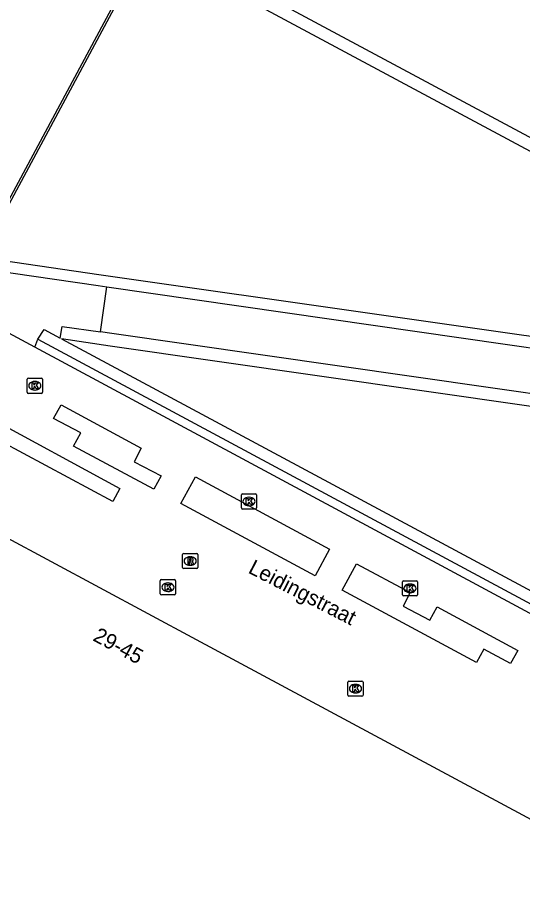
# Model space of a CAD drawing. Extents: x 159489 to 160304, y 383826 to 384530.
# Drawn here: x 159735.7 to 159768.9, y 384278.1 to 384334.8 of the extents above; entities that cross this region are included whole.
import ezdxf

# ---------------------------------------------------------------- set-up
doc = ezdxf.new("R2010")
doc.units = 0
for name, color, linetype in [('IMGEO_Kolk', 7, 'Continuous'), ('IMGEO_Openbare_ruimte_label', 7, 'Continuous'), ('IMGEO_Pand', 7, 'Continuous'), ('IMGEO_Pand_nummerreeks', 7, 'Continuous'), ('IMGEO_Pand_overbouw', 7, 'Continuous'), ('IMGEO_Rioolput', 7, 'Continuous'), ('IMGEO_Terreindeel_open', 7, 'Continuous'), ('IMGEO_Voetpad_gesloten', 7, 'Continuous'), ('IMGEO_Voetpad_halfverhard', 7, 'Continuous'), ('IMGEO_Voetpad_open', 7, 'Continuous')]:
    doc.layers.add(name, color=color, linetype=linetype)

msp = doc.modelspace()

# ---------------------------------------------------------------- linework, layer by layer
at = {"layer": 'IMGEO_Kolk'}
for p, q in [((159736.345, 384310.164), (159736.345, 384311.016)), ((159736.42, 384311.09), (159737.272, 384311.09)), ((159736.833, 384310.87), (159736.858, 384310.87)), ((159737.346, 384311.016), (159737.346, 384310.164)), ((159736.856, 384310.31), (159736.831, 384310.31)), ((159737.272, 384310.09), (159736.42, 384310.09)), ((159750.402, 384302.562), (159750.402, 384303.414)), ((159750.477, 384303.488), (159751.329, 384303.488)), ((159751.403, 384303.414), (159751.403, 384302.562)), ((159750.89, 384303.268), (159750.915, 384303.268)), ((159751.329, 384302.488), (159750.477, 384302.488)), ((159750.913, 384302.708), (159750.888, 384302.708)), ((159745.079, 384296.928), (159745.079, 384297.78)), ((159745.154, 384297.854), (159746.006, 384297.854)), ((159746.08, 384297.78), (159746.08, 384296.928)), ((159761.043, 384297.781), (159761.895, 384297.781)), ((159745.567, 384297.634), (159745.592, 384297.634)), ((159760.968, 384296.855), (159760.968, 384297.707)), ((159761.456, 384297.561), (159761.481, 384297.561)), ((159761.969, 384297.707), (159761.969, 384296.855)), ((159746.006, 384296.854), (159745.154, 384296.854)), ((159745.59, 384297.074), (159745.565, 384297.074)), ((159761.895, 384296.781), (159761.043, 384296.781)), ((159761.479, 384297.001), (159761.454, 384297.001)), ((159757.39, 384290.263), (159757.39, 384291.115)), ((159757.465, 384291.189), (159758.317, 384291.189)), ((159757.878, 384290.969), (159757.903, 384290.969)), ((159758.391, 384291.115), (159758.391, 384290.263)), ((159757.901, 384290.409), (159757.876, 384290.409)), ((159758.317, 384290.189), (159757.465, 384290.189))]:
    msp.add_line(p, q, dxfattribs=at)
for points in [[(159736.345, 384310.164), (159736.345, 384311.016)], [(159736.42, 384311.09), (159737.272, 384311.09)], [(159736.666, 384310.79), (159736.789, 384310.79), (159736.789, 384310.639), (159736.919, 384310.79), (159737.083, 384310.79), (159736.937, 384310.639), (159737.09, 384310.39), (159736.938, 384310.39), (159736.853, 384310.554), (159736.789, 384310.487), (159736.789, 384310.39), (159736.666, 384310.39), (159736.666, 384310.79)], [(159737.346, 384311.016), (159737.346, 384310.164)], [(159737.272, 384310.09), (159736.42, 384310.09)], [(159750.402, 384302.562), (159750.402, 384303.414)], [(159750.477, 384303.488), (159751.329, 384303.488)], [(159751.403, 384303.414), (159751.403, 384302.562)], [(159750.723, 384303.188), (159750.846, 384303.188), (159750.846, 384303.037), (159750.976, 384303.188), (159751.14, 384303.188), (159750.994, 384303.037), (159751.147, 384302.788), (159750.995, 384302.788), (159750.91, 384302.952), (159750.846, 384302.885), (159750.846, 384302.788), (159750.723, 384302.788), (159750.723, 384303.188)], [(159751.329, 384302.488), (159750.477, 384302.488)], [(159745.079, 384296.928), (159745.079, 384297.78)], [(159745.154, 384297.854), (159746.006, 384297.854)], [(159746.08, 384297.78), (159746.08, 384296.928)], [(159761.043, 384297.781), (159761.895, 384297.781)], [(159745.4, 384297.554), (159745.523, 384297.554), (159745.523, 384297.403), (159745.653, 384297.554), (159745.817, 384297.554), (159745.671, 384297.403), (159745.824, 384297.154), (159745.672, 384297.154), (159745.587, 384297.318), (159745.523, 384297.251), (159745.523, 384297.154), (159745.4, 384297.154), (159745.4, 384297.554)], [(159760.968, 384296.855), (159760.968, 384297.707)], [(159761.289, 384297.481), (159761.412, 384297.481), (159761.412, 384297.33), (159761.542, 384297.481), (159761.706, 384297.481), (159761.56, 384297.33), (159761.713, 384297.081), (159761.561, 384297.081), (159761.476, 384297.245), (159761.412, 384297.178), (159761.412, 384297.081), (159761.289, 384297.081), (159761.289, 384297.481)], [(159761.969, 384297.707), (159761.969, 384296.855)], [(159746.006, 384296.854), (159745.154, 384296.854)], [(159761.895, 384296.781), (159761.043, 384296.781)], [(159757.39, 384290.263), (159757.39, 384291.115)], [(159757.465, 384291.189), (159758.317, 384291.189)], [(159758.391, 384291.115), (159758.391, 384290.263)], [(159757.711, 384290.889), (159757.834, 384290.889), (159757.834, 384290.738), (159757.964, 384290.889), (159758.128, 384290.889), (159757.982, 384290.738), (159758.135, 384290.489), (159757.983, 384290.489), (159757.898, 384290.653), (159757.834, 384290.586), (159757.834, 384290.489), (159757.711, 384290.489), (159757.711, 384290.889)], [(159758.317, 384290.189), (159757.465, 384290.189)]]:
    msp.add_lwpolyline(points, dxfattribs=at)
for centre, start, end in [((159736.422, 384311.014), 91.552, 178.448), ((159736.422, 384311.014), 91.552, 178.448), ((159737.27, 384311.014), 1.552, 88.448), ((159737.27, 384311.014), 1.552, 88.448), ((159736.422, 384310.166), 181.552, 268.448), ((159736.422, 384310.166), 181.552, 268.448), ((159737.27, 384310.166), 271.552, 358.448), ((159737.27, 384310.166), 271.552, 358.448), ((159750.479, 384303.412), 91.552, 178.448), ((159750.479, 384303.412), 91.552, 178.448), ((159751.327, 384303.412), 1.552, 88.448), ((159751.327, 384303.412), 1.552, 88.448), ((159750.479, 384302.564), 181.552, 268.448), ((159750.479, 384302.564), 181.552, 268.448), ((159751.327, 384302.564), 271.552, 358.448), ((159751.327, 384302.564), 271.552, 358.448), ((159745.156, 384297.778), 91.552, 178.448), ((159745.156, 384297.778), 91.552, 178.448), ((159746.004, 384297.778), 1.552, 88.448), ((159746.004, 384297.778), 1.552, 88.448), ((159761.045, 384297.705), 91.552, 178.448), ((159761.045, 384297.705), 91.552, 178.448), ((159761.893, 384297.705), 1.552, 88.448), ((159761.893, 384297.705), 1.552, 88.448), ((159745.156, 384296.93), 181.552, 268.448), ((159745.156, 384296.93), 181.552, 268.448), ((159746.004, 384296.93), 271.552, 358.448), ((159746.004, 384296.93), 271.552, 358.448), ((159761.045, 384296.857), 181.552, 268.448), ((159761.045, 384296.857), 181.552, 268.448), ((159761.893, 384296.857), 271.552, 358.448), ((159761.893, 384296.857), 271.552, 358.448), ((159757.467, 384291.113), 91.552, 178.448), ((159757.467, 384291.113), 91.552, 178.448), ((159758.315, 384291.113), 1.552, 88.448), ((159758.315, 384291.113), 1.552, 88.448), ((159757.467, 384290.265), 181.552, 268.448), ((159757.467, 384290.265), 181.552, 268.448), ((159758.315, 384290.265), 271.552, 358.448), ((159758.315, 384290.265), 271.552, 358.448)]:
    msp.add_arc(centre, 0.0765, start, end, dxfattribs=at)
for centre, major_axis, ratio, start_param, end_param in [((159736.832, 384310.59), (-0.387, 0.002), 0.722429, 4.712389, 7.853982), ((159736.857, 384310.59), (-0.39, 0.002), 0.717154, 1.570796, 4.712389), ((159750.889, 384302.988), (-0.387, 0.002), 0.722429, 4.712389, 7.853982), ((159750.914, 384302.988), (-0.39, 0.002), 0.717154, 1.570796, 4.712389), ((159745.566, 384297.354), (-0.387, 0.002), 0.722429, 4.712389, 7.853982), ((159745.591, 384297.354), (-0.39, 0.002), 0.717154, 1.570796, 4.712389), ((159761.455, 384297.281), (-0.387, 0.002), 0.722429, 4.712389, 7.853982), ((159761.48, 384297.281), (-0.39, 0.002), 0.717154, 1.570796, 4.712389), ((159757.877, 384290.689), (-0.387, 0.002), 0.722429, 4.712389, 7.853982), ((159757.902, 384290.689), (-0.39, 0.002), 0.717154, 1.570796, 4.712389)]:
    msp.add_ellipse(centre, major_axis=major_axis, ratio=ratio, start_param=start_param, end_param=end_param, dxfattribs=at)
at = {"layer": 'IMGEO_Pand'}
for points in [[(159744.117, 384339.565), (159734.794, 384322.143), (159708.49, 384336.235), (159717.843, 384353.7)], [(159730.406, 384303.072), (159730.67, 384302.93), (159730.898, 384303.355), (159731.779, 384302.882), (159731.551, 384302.457), (159747.439, 384293.915), (159794.673, 384268.525)]]:
    msp.add_lwpolyline(points, dxfattribs=at)
at = {"layer": 'IMGEO_Pand_overbouw'}
for points in [[(159772.845, 384392.873), (159746.364, 384407.132), (159719.057, 384356.211), (159708.316, 384336.181), (159708.428, 384336.121), (159728.589, 384325.319), (159734.596, 384322.101), (159734.859, 384321.96), (159745.598, 384342.008)], [(159745.463, 384342.08), (159744.495, 384340.27), (159744.117, 384339.565), (159734.794, 384322.143), (159708.49, 384336.235), (159717.843, 384353.7), (159718.221, 384354.406), (159719.159, 384356.157)]]:
    msp.add_lwpolyline(points, close=True, dxfattribs=at)
at = {"layer": 'IMGEO_Rioolput'}
for p, q in [((159746.54, 384298.648), (159746.54, 384299.5)), ((159746.615, 384299.574), (159747.467, 384299.574)), ((159747.541, 384299.5), (159747.541, 384298.648)), ((159747.028, 384299.354), (159747.053, 384299.354)), ((159747.467, 384298.574), (159746.615, 384298.574)), ((159747.051, 384298.794), (159747.026, 384298.794))]:
    msp.add_line(p, q, dxfattribs=at)
for points in [[(159746.54, 384298.648), (159746.54, 384299.5)], [(159746.615, 384299.574), (159747.467, 384299.574)], [(159747.541, 384299.5), (159747.541, 384298.648)], [(159747.129, 384299.272), (159746.877, 384299.274), (159746.877, 384298.874)], [(159746.877, 384298.874), (159747.001, 384298.874), (159747.001, 384299.036), (159747.012, 384299.036)], [(159747.055, 384299.193), (159747.001, 384299.193), (159747.001, 384299.112)], [(159747.001, 384299.112), (159747.053, 384299.112)], [(159747.059, 384299.007), (159747.13, 384298.874), (159747.27, 384298.874), (159747.205, 384299)], [(159747.467, 384298.574), (159746.615, 384298.574)]]:
    msp.add_lwpolyline(points, dxfattribs=at)
for centre, radius, start, end in [((159746.617, 384299.498), 0.0765, 91.552, 178.448), ((159746.617, 384299.498), 0.0765, 91.552, 178.448), ((159747.465, 384299.498), 0.0765, 1.552, 88.448), ((159747.465, 384299.498), 0.0765, 1.552, 88.448), ((159747.011, 384298.983), 0.0533, 26.0293, 88.6989), ((159747.037, 384299.301), 0.19, 274.7715, 282.9687), ((159747.061, 384299.097), 0.0964, 77.0061, 93.1865), ((159747.075, 384299.154), 0.0378, 276.6634, 79.6772), ((159747.128, 384299.162), 0.109, 350.3612, 89.416), ((159747.126, 384299.162), 0.112, 277.5842, 350.9817), ((159747.11, 384298.947), 0.108, 29.5134, 73.7905), ((159746.617, 384298.65), 0.0765, 181.552, 268.448), ((159746.617, 384298.65), 0.0765, 181.552, 268.448), ((159747.465, 384298.65), 0.0765, 271.552, 358.448), ((159747.465, 384298.65), 0.0765, 271.552, 358.448)]:
    msp.add_arc(centre, radius, start, end, dxfattribs=at)
for centre, major_axis, ratio, start_param, end_param in [((159747.027, 384299.074), (-0.387, 0.002), 0.722429, 4.712389, 7.853982), ((159747.052, 384299.074), (-0.39, 0.002), 0.717154, 1.570796, 4.712389)]:
    msp.add_ellipse(centre, major_axis=major_axis, ratio=ratio, start_param=start_param, end_param=end_param, dxfattribs=at)
at = {"layer": 'IMGEO_Terreindeel_open'}
msp.add_lwpolyline([(159737.034, 384313.652), (159800.661, 384279.441)], dxfattribs=at)
at = {"layer": 'IMGEO_Voetpad_gesloten'}
for points in [[(159717.843, 384353.7), (159712.762, 384356.443), (159700.707, 384334.064), (159726.866, 384319.977), (159741.046, 384317.91), (159797.007, 384309.896), (159800.092, 384309.462), (159781.262, 384319.609), (159744.117, 384339.565)], [(159741.793, 384313.181), (159738.603, 384313.672), (159800.337, 384280.498), (159812.348, 384302.895), (159811.651, 384303.266), (159805.581, 384304.082), (159796.588, 384305.334), (159741.793, 384313.181)]]:
    msp.add_lwpolyline(points, dxfattribs=at)
at = {"layer": 'IMGEO_Voetpad_halfverhard'}
msp.add_lwpolyline([(159744.495, 384340.27), (159781.459, 384320.418), (159802.101, 384309.308)], dxfattribs=at)
at = {"layer": 'IMGEO_Voetpad_open'}
for points in [[(159726.801, 384319.234), (159741.002, 384317.183), (159741.576, 384317.086)], [(159736.839, 384313.125), (159726.485, 384318.691)], [(159741.156, 384314.134), (159741.576, 384317.086)], [(159741.576, 384317.086), (159796.909, 384309.117)], [(159737.034, 384313.652), (159737.45, 384314.29), (159738.511, 384313.717), (159738.631, 384314.476), (159741.156, 384314.134)], [(159736.839, 384313.125), (159737.034, 384313.652)], [(159796.491, 384306.184), (159741.908, 384314.033), (159741.156, 384314.134)], [(159800.352, 384278.938), (159736.839, 384313.125)], [(159744.661, 384303.794), (159739.387, 384306.629), (159739.861, 384307.508), (159738.071, 384308.431), (159738.566, 384309.328), (159743.815, 384306.496), (159743.36, 384305.599), (159745.133, 384304.667), (159744.661, 384303.794)], [(159733.627, 384308.609), (159742.427, 384303.848), (159741.96, 384302.978), (159733.153, 384307.722), (159733.627, 384308.609)], [(159755.25, 384298.097), (159746.437, 384302.844), (159747.382, 384304.61), (159756.186, 384299.844), (159755.25, 384298.097)], [(159765.83, 384292.409), (159757.017, 384297.162), (159757.951, 384298.901), (159761.471, 384296.996), (159761.017, 384296.115), (159762.766, 384295.182), (159763.245, 384296.062), (159768.545, 384293.198), (159768.068, 384292.342), (159766.307, 384293.288), (159765.83, 384292.409)]]:
    msp.add_lwpolyline(points, dxfattribs=at)

# ---------------------------------------------------------------- texts
at = {"layer": 'IMGEO_Openbare_ruimte_label'}
msp.add_text('Leidingstraat', height=1, rotation=332.7941, dxfattribs=at).set_placement((159750.789, 384298.327))
at = {"layer": 'IMGEO_Pand_nummerreeks'}
msp.add_text('29-45', height=1, rotation=331.736, dxfattribs=at).set_placement((159740.594, 384293.883))

doc.saveas('drawing.dxf')
